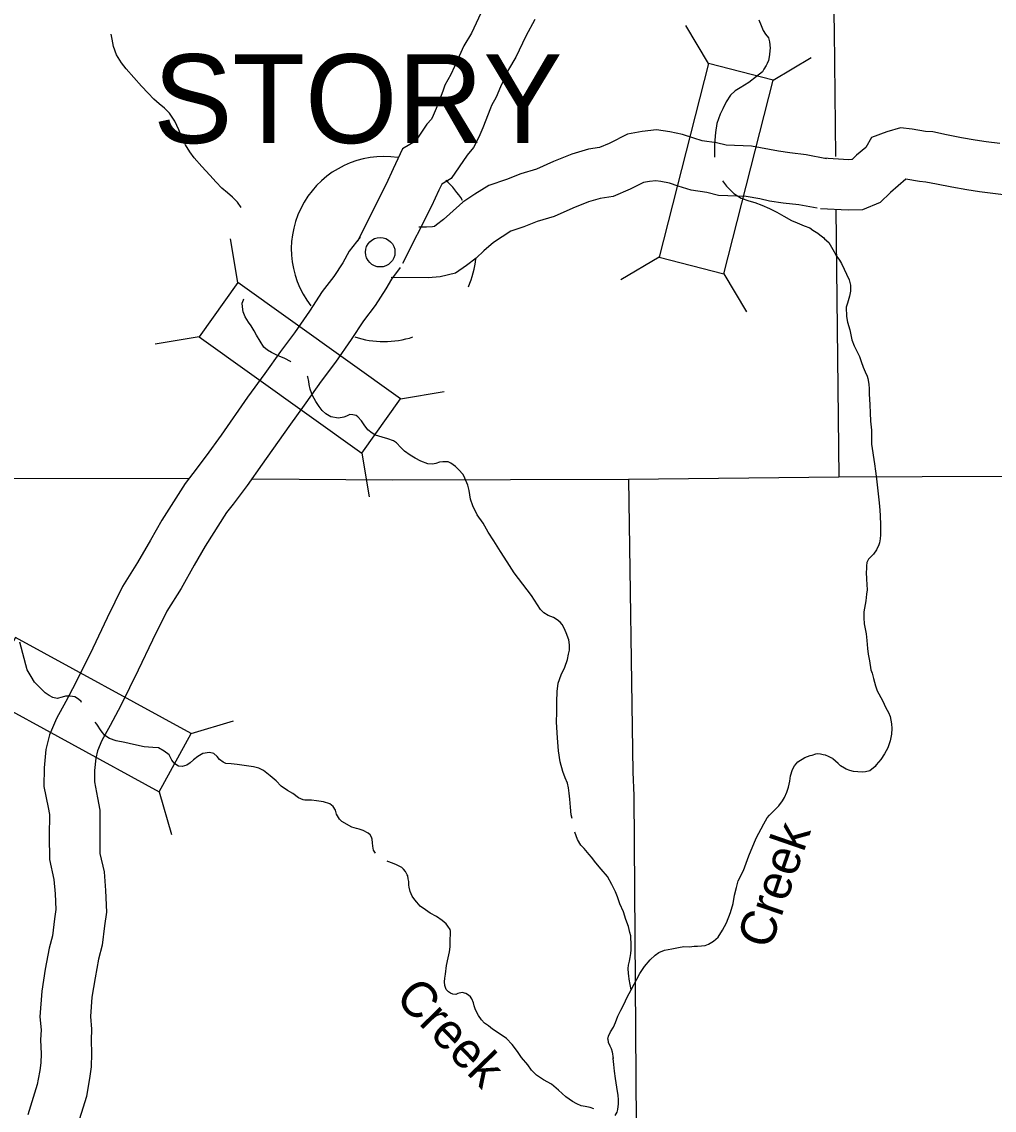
# Model space of a CAD drawing. Extents: x -492261 to -432772, y 1441225 to 1452922.
# Drawn here: x -461668.9 to -461524.4, y 1452531.8 to 1452693.5 of the extents above; entities that cross this region are included whole.
import ezdxf

# ---------------------------------------------------------------- set-up
doc = ezdxf.new("R2010")
doc.units = 0
doc.layers.add('Default', color=7, linetype='Continuous')

msp = doc.modelspace()

# ---------------------------------------------------------------- linework, layer by layer
at = {"layer": 'Default'}
for p, q in [((-461566.84, 1452687.31), (-461570.21, 1452692.99)), ((-461557.25, 1452684.87), (-461551.57, 1452688.24)), ((-461636.77, 1452654.76), (-461637.85, 1452661.27)), ((-461574.18, 1452658.53), (-461579.85, 1452655.16)), ((-461564.58, 1452656.09), (-461561.21, 1452650.41)), ((-461642.53, 1452646.7), (-461649.04, 1452645.62)), ((-461612.61, 1452637.49), (-461606.1, 1452638.57)), ((-461618.36, 1452629.43), (-461617.28, 1452622.92)), ((-461643.72, 1452587.77), (-461637.39, 1452589.63)), ((-461648.47, 1452579.09), (-461646.62, 1452572.75))]:
    msp.add_line(p, q, dxfattribs=at)
for points in [[(-461550.08, 1452785.22), (-461549.49, 1452758.75), (-461548.18, 1452692.12), (-461547.99, 1452673.5)], [(-461600.65, 1452694.79), (-461602.06, 1452691.86), (-461603.2, 1452689.97), (-461603.9, 1452688.42), (-461604.58, 1452686.88), (-461605.11, 1452685.69), (-461606.01, 1452684.09), (-461606.29, 1452683.22), (-461607.3, 1452680.63), (-461607.75, 1452679.58), (-461608.01, 1452679.07), (-461608.69, 1452678.29), (-461610.35, 1452675.81), (-461612.29, 1452674.66), (-461613.67, 1452671.69), (-461614.75, 1452669.41), (-461618.99, 1452660.94)], [(-461592.65, 1452693.85), (-461593.96, 1452691.4), (-461595.45, 1452688.28), (-461596.56, 1452686.46), (-461597.06, 1452685.36), (-461597.73, 1452683.84), (-461598.4, 1452682.33), (-461599.1, 1452681.08), (-461599.22, 1452680.7), (-461600.36, 1452677.79), (-461600.96, 1452676.39), (-461601.75, 1452674.84), (-461602.72, 1452673.72), (-461605.06, 1452670.24), (-461606.47, 1452669.4), (-461606.89, 1452668.5), (-461608.01, 1452666.13), (-461612.28, 1452657.59)], [(-461559.35, 1452693.8), (-461559.02, 1452692.98), (-461558.74, 1452692.25), (-461558.36, 1452691.68), (-461557.95, 1452691.16), (-461557.77, 1452690.54), (-461557.69, 1452689.59), (-461557.71, 1452689.24), (-461557.78, 1452688.61), (-461557.94, 1452687.76), (-461558.11, 1452687.33), (-461558.26, 1452687.03), (-461558.6, 1452686.47), (-461558.82, 1452686.1), (-461559.71, 1452685.38), (-461560.83, 1452684.52), (-461562.14, 1452683.71), (-461562.89, 1452683.27), (-461563.58, 1452682.64), (-461564.24, 1452681.63), (-461564.73, 1452680.57), (-461565.09, 1452679.79), (-461565.6, 1452678.43), (-461565.81, 1452677.08), (-461565.88, 1452675.95), (-461565.95, 1452675.33), (-461565.96, 1452674.53), (-461565.95, 1452673.65), (-461565.94, 1452673.4)], [(-461644.56, 1452675.24), (-461645.03, 1452676.21), (-461645.52, 1452677.45), (-461646.15, 1452678.77), (-461646.94, 1452679.94), (-461647.67, 1452680.71), (-461648.45, 1452681.32), (-461649.26, 1452682.04), (-461650.11, 1452682.91), (-461651.07, 1452683.97), (-461652.23, 1452685.26), (-461653.37, 1452686.55), (-461654.03, 1452687.42), (-461654.79, 1452688.61), (-461655.23, 1452689.88), (-461655.46, 1452690.96), (-461655.58, 1452691.67)], [(-461549.32, 1452673.18), (-461552.31, 1452673.74), (-461554.75, 1452674.03), (-461556.42, 1452674.28), (-461557.78, 1452674.57), (-461560.44, 1452675.02), (-461564.23, 1452675.19), (-461565.64, 1452675.55), (-461567.76, 1452675.84), (-461569.02, 1452676.23), (-461570.69, 1452676.79), (-461572.59, 1452677.19), (-461574.59, 1452677.48), (-461576.69, 1452677.21), (-461578.87, 1452676.85), (-461581.61, 1452675.45), (-461583.05, 1452674.86), (-461584.66, 1452674.61), (-461587.16, 1452673.83), (-461589.88, 1452672.75), (-461592.38, 1452671.64), (-461594.72, 1452670.94), (-461596.87, 1452670.11), (-461599.49, 1452669.19), (-461601.55, 1452667.89), (-461603.36, 1452666.7), (-461605.28, 1452665), (-461606.19, 1452664.14), (-461607.23, 1452663.37), (-461607.57, 1452663.12), (-461607.86, 1452663.06), (-461608.75, 1452662.99), (-461609.87, 1452662.99)], [(-461523.56, 1452675.44), (-461525.6, 1452675.69), (-461527.24, 1452675.93), (-461529.27, 1452676.3), (-461531.5, 1452676.75), (-461533.5, 1452677.16), (-461534.6, 1452677.24), (-461536.6, 1452677.56), (-461538.3, 1452677.77), (-461540.36, 1452677.17), (-461542.62, 1452676.35), (-461543.49, 1452674.87), (-461544.85, 1452673.69), (-461545.51, 1452673.07), (-461545.57, 1452673.05), (-461546.02, 1452673.03), (-461549.81, 1452673.24)], [(-461636.29, 1452665.95), (-461636.81, 1452666.71), (-461637.54, 1452667.48), (-461638.32, 1452668.1), (-461639.12, 1452668.81), (-461639.98, 1452669.68), (-461640.94, 1452670.75), (-461642.1, 1452672.03), (-461643.24, 1452673.32), (-461643.9, 1452674.19), (-461644.56, 1452675.24)], [(-461550.71, 1452665.81), (-461553.44, 1452666.32), (-461555.74, 1452666.59), (-461557.76, 1452666.89), (-461559.2, 1452667.2), (-461561.24, 1452667.55), (-461565.34, 1452667.73), (-461567.07, 1452668.18), (-461569.4, 1452668.49), (-461571.33, 1452669.1), (-461572.65, 1452669.54), (-461573.9, 1452669.8), (-461574.65, 1452669.91), (-461575.6, 1452669.78), (-461576.51, 1452669.64), (-461578.47, 1452668.64), (-461581.02, 1452667.58), (-461582.96, 1452667.28), (-461584.66, 1452666.75), (-461586.98, 1452665.84), (-461589.77, 1452664.59), (-461592.29, 1452663.84), (-461594.28, 1452663.07), (-461596.21, 1452662.39), (-461597.49, 1452661.59), (-461598.78, 1452660.73), (-461600.21, 1452659.47), (-461601.35, 1452658.39), (-461602.81, 1452657.31), (-461604.41, 1452656.15), (-461606.72, 1452655.62), (-461608.48, 1452655.49), (-461613.97, 1452655.51)], [(-461522.99, 1452667.82), (-461526.6, 1452668.25), (-461528.46, 1452668.53), (-461530.68, 1452668.93), (-461532.99, 1452669.4), (-461534.54, 1452669.71), (-461535.49, 1452669.79), (-461537.53, 1452670.12), (-461539.81, 1452668.14), (-461541.36, 1452666.67), (-461543.96, 1452665.6), (-461546.1, 1452665.52), (-461550.22, 1452665.75)], [(-461564.74, 1452669.87), (-461564.18, 1452669.09), (-461563.08, 1452668.03), (-461562, 1452667.34), (-461560.87, 1452666.92), (-461559.94, 1452666.66), (-461558.92, 1452666.3), (-461557.79, 1452665.78), (-461556.71, 1452665.22), (-461555.63, 1452664.63), (-461554.5, 1452664.02), (-461553.65, 1452663.63), (-461552.62, 1452663.21), (-461551.77, 1452662.9), (-461551.34, 1452662.58), (-461550.59, 1452662.09), (-461550.29, 1452661.89), (-461550.08, 1452661.74), (-461549.73, 1452661.44), (-461549.61, 1452661.25)], [(-461547.91, 1452665.61), (-461547.5, 1452625.85)], [(-461618.61, 1452661.54), (-461620.22, 1452659.43), (-461621.19, 1452657.71), (-461622.5, 1452655.69), (-461624.22, 1452653.43), (-461626.14, 1452650.53), (-461628.35, 1452647.32), (-461630.43, 1452644.54), (-461632.78, 1452641.25), (-461635.31, 1452637.72), (-461639.26, 1452632.11), (-461641.46, 1452629.02), (-461643.43, 1452626.39), (-461644.57, 1452624.93), (-461648.06, 1452619.47), (-461649.76, 1452616.48), (-461651.65, 1452613.17), (-461653.88, 1452609.6), (-461656.17, 1452604.93), (-461658.32, 1452600.45), (-461660.85, 1452595.33), (-461662.33, 1452592.5), (-461663.71, 1452589.99), (-461664.74, 1452587.55), (-461665.28, 1452585.39), (-461665.55, 1452582.66), (-461665.59, 1452579.87), (-461664.97, 1452576.78), (-461664.76, 1452575.71), (-461664.79, 1452572.55), (-461664.73, 1452569.05), (-461664.09, 1452566.08), (-461663.91, 1452563.93), (-461663.8, 1452561.59), (-461664.01, 1452560.22), (-461664.32, 1452557.71), (-461664.81, 1452555.84), (-461665.37, 1452552.73), (-461665.91, 1452549.44), (-461666.17, 1452545.67), (-461666.01, 1452543.71), (-461666.09, 1452542.23), (-461666.01, 1452540.14), (-461666.03, 1452538.8), (-461666.19, 1452537.68), (-461666.43, 1452536.38), (-461666.57, 1452535.57), (-461667.96, 1452531.08)], [(-461549.61, 1452661.25), (-461548.95, 1452660.73), (-461548.18, 1452659.35), (-461547.92, 1452658.83), (-461547.4, 1452658.11), (-461547.08, 1452657.62), (-461546.66, 1452656.76), (-461546.34, 1452656.01), (-461545.96, 1452655.2), (-461545.74, 1452654.4), (-461545.74, 1452653.47), (-461545.89, 1452652.77), (-461546.19, 1452651.73), (-461546.37, 1452651.1), (-461546.35, 1452649.74), (-461546.18, 1452648.9), (-461545.82, 1452647.73), (-461545.53, 1452646.28), (-461545.2, 1452645.39), (-461544.4, 1452643.78), (-461544.16, 1452643.06), (-461543.86, 1452642.22), (-461543.56, 1452641.5), (-461543.27, 1452640.85), (-461543.16, 1452640.53), (-461543.01, 1452639.66), (-461542.99, 1452638.96), (-461542.99, 1452638.23), (-461542.89, 1452636.6), (-461542.83, 1452635.4), (-461542.75, 1452634.18), (-461542.61, 1452632.83), (-461542.63, 1452631.85), (-461542.62, 1452630.74), (-461542.19, 1452627.82), (-461542.03, 1452626.72), (-461541.87, 1452625.6), (-461541.71, 1452624.28), (-461541.6, 1452622.92), (-461541.47, 1452622.03), (-461541.39, 1452620.95), (-461541.32, 1452620.12), (-461541.3, 1452618.77), (-461541.28, 1452617.29), (-461541.34, 1452616.69), (-461541.45, 1452616.11), (-461541.54, 1452615.81), (-461541.87, 1452615.04), (-461542.32, 1452614.43), (-461542.64, 1452614.12), (-461543.05, 1452613.68), (-461543.34, 1452613.15), (-461543.37, 1452612.67), (-461543.39, 1452612.22), (-461543.42, 1452611.72), (-461543.37, 1452610.71), (-461543.34, 1452609.89), (-461543.29, 1452609.09), (-461543.35, 1452608.48), (-461543.47, 1452607.48), (-461543.75, 1452605.86), (-461543.75, 1452604.96), (-461543.7, 1452604.06), (-461543.43, 1452602.59), (-461543.33, 1452601.56), (-461543.22, 1452600.41), (-461543.14, 1452599.56), (-461542.94, 1452598.54), (-461542.7, 1452597.22), (-461542.53, 1452596.7), (-461542.31, 1452595.93), (-461542.03, 1452594.86), (-461541.76, 1452594.09), (-461540.99, 1452592.68), (-461540.49, 1452591.59), (-461540.11, 1452590.9), (-461539.87, 1452590.3), (-461539.73, 1452589.73), (-461539.67, 1452589.21), (-461539.62, 1452588.48), (-461539.67, 1452587.65), (-461539.87, 1452586.69), (-461540.21, 1452585.61), (-461540.69, 1452584.74), (-461541.26, 1452583.87), (-461541.91, 1452583.12), (-461542.08, 1452582.84), (-461542.89, 1452582.22), (-461543.53, 1452582.05), (-461543.93, 1452581.99), (-461544.66, 1452582.04), (-461545.31, 1452582.13), (-461545.84, 1452582.24), (-461546.37, 1452582.47), (-461546.63, 1452582.62), (-461547.21, 1452582.95), (-461547.6, 1452583.32), (-461548.35, 1452583.99)], [(-461612.65, 1452656.99), (-461613.94, 1452655.3), (-461614.77, 1452653.82), (-461616.36, 1452651.38), (-461618.09, 1452649.09), (-461619.92, 1452646.33), (-461622.26, 1452642.94), (-461624.38, 1452640.11), (-461626.68, 1452636.89), (-461629.2, 1452633.37), (-461633.14, 1452627.77), (-461635.4, 1452624.6), (-461637.47, 1452621.84), (-461638.44, 1452620.59), (-461641.64, 1452615.59), (-461643.24, 1452612.77), (-461645.21, 1452609.33), (-461647.32, 1452605.95), (-461649.43, 1452601.65), (-461651.58, 1452597.17), (-461654.16, 1452591.93), (-461655.72, 1452588.96), (-461656.95, 1452586.72), (-461657.61, 1452585.16), (-461657.87, 1452584.11), (-461658.06, 1452582.24), (-461658.08, 1452580.57), (-461657.6, 1452578.21), (-461657.26, 1452576.38), (-461657.29, 1452572.58), (-461657.25, 1452569.92), (-461656.65, 1452567.19), (-461656.43, 1452564.42), (-461656.27, 1452561.19), (-461656.58, 1452559.18), (-461656.93, 1452556.29), (-461657.49, 1452554.21), (-461657.98, 1452551.46), (-461658.45, 1452548.58), (-461658.65, 1452545.7), (-461658.5, 1452543.81), (-461658.58, 1452542.18), (-461658.51, 1452540.22), (-461658.54, 1452538.21), (-461658.79, 1452536.47), (-461659.05, 1452535.07), (-461659.26, 1452533.83), (-461660.82, 1452528.76)], [(-461628.89, 1452643), (-461628.94, 1452643.03), (-461629.79, 1452643.47), (-461630.89, 1452643.95), (-461631.77, 1452644.39), (-461632.37, 1452644.71), (-461632.9, 1452645.16), (-461633.99, 1452646.95), (-461634.35, 1452647.62), (-461634.78, 1452648.34), (-461635.19, 1452648.91), (-461635.67, 1452649.68), (-461635.98, 1452650.43), (-461636.09, 1452651.18), (-461636.14, 1452651.7), (-461635.95, 1452652.21), (-461635.89, 1452652.34)], [(-461618.92, 1452634.83), (-461619.2, 1452635), (-461619.67, 1452635.12), (-461620.15, 1452635.17), (-461620.62, 1452634.93), (-461621.04, 1452634.75), (-461621.79, 1452634.62), (-461622.94, 1452634.83), (-461623.69, 1452635.28), (-461624.25, 1452635.77), (-461624.7, 1452636.37), (-461625.18, 1452637.09), (-461625.67, 1452638.01), (-461626, 1452638.93), (-461626.18, 1452639.63), (-461626.24, 1452640.05), (-461626.39, 1452640.75), (-461626.46, 1452640.88)], [(-461587.12, 1452575.1), (-461587.22, 1452575.67), (-461587.33, 1452576.82), (-461587.46, 1452578.02), (-461587.52, 1452578.89), (-461587.63, 1452579.69), (-461587.79, 1452580.39), (-461588.12, 1452581.19), (-461588.48, 1452582.11), (-461588.89, 1452583.53), (-461589.11, 1452585.16), (-461589.28, 1452587.11), (-461589.41, 1452589.46), (-461589.35, 1452590.91), (-461589.36, 1452592.46), (-461589.3, 1452594.02), (-461589.17, 1452595.24), (-461588.71, 1452596.5), (-461588.19, 1452597.63), (-461587.81, 1452598.74), (-461587.64, 1452599.54), (-461587.5, 1452600.14), (-461587.48, 1452600.92), (-461587.61, 1452601.69), (-461588, 1452602.74), (-461588.3, 1452603.41), (-461588.58, 1452603.94), (-461588.89, 1452604.31), (-461589.34, 1452604.63), (-461589.89, 1452605), (-461590.67, 1452605.31), (-461591.3, 1452605.71), (-461591.8, 1452606.18), (-461593.14, 1452608.26), (-461595.09, 1452610.77), (-461595.72, 1452611.64), (-461596.74, 1452613.25), (-461597.73, 1452614.8), (-461598.74, 1452616.41), (-461599.58, 1452617.7), (-461600.34, 1452619), (-461601.2, 1452620.26), (-461601.84, 1452621.61), (-461602.18, 1452622.6), (-461602.41, 1452623.88), (-461602.62, 1452624.65), (-461603.03, 1452625.7), (-461603.31, 1452626.25), (-461603.97, 1452627.01), (-461604.42, 1452627.43), (-461605.1, 1452627.93), (-461605.53, 1452628.12), (-461606.33, 1452628.14), (-461606.8, 1452628.06), (-461607.35, 1452627.9), (-461607.87, 1452627.8), (-461608.54, 1452627.84), (-461609.6, 1452628.25), (-461610.42, 1452628.67), (-461611.18, 1452629.13), (-461612.03, 1452629.7), (-461612.56, 1452630.27), (-461613.17, 1452630.94), (-461613.65, 1452631.26), (-461614.5, 1452631.55), (-461615.3, 1452631.82), (-461616.32, 1452632.11), (-461616.83, 1452632.4), (-461617.43, 1452632.89), (-461617.99, 1452633.64), (-461618.37, 1452634.21), (-461618.92, 1452634.83)], [(-461180.71, 1452630), (-461216.81, 1452629.69), (-461246.34, 1452629.3), (-461283.13, 1452628.54), (-461313.29, 1452627.95), (-461349.25, 1452627.74), (-461379.13, 1452627.62), (-461415.86, 1452627.26), (-461444.72, 1452626.69), (-461481.66, 1452626.08), (-461510.36, 1452625.98), (-461547.5, 1452625.85)], [(-461644.11, 1452625.59), (-461644.17, 1452625.59), (-461679.88, 1452625.65), (-461709.52, 1452625.91), (-461746.15, 1452626.19), (-461776.34, 1452626.27), (-461811.87, 1452626.66), (-461842.06, 1452626.62), (-461878.66, 1452626.85), (-461908.95, 1452626.91), (-461914.56, 1452626.93)], [(-461547.5, 1452625.85), (-461578.75, 1452625.52), (-461613.78, 1452625.43), (-461634.58, 1452625.54)], [(-461578.75, 1452625.52), (-461578.06, 1452582), (-461577.93, 1452578.52), (-461577.48, 1452515.76), (-461577.51, 1452512.25), (-461577.95, 1452449.22), (-461577.85, 1452446.09), (-461578.93, 1452374.81)], [(-461659.97, 1452592.37), (-461660.03, 1452592.49), (-461660.43, 1452592.86), (-461660.96, 1452593.23), (-461661.66, 1452593.32), (-461662.38, 1452593.29), (-461662.88, 1452593.16), (-461663.62, 1452592.95), (-461664.25, 1452593.12), (-461664.8, 1452593.38), (-461665.38, 1452593.78), (-461665.83, 1452594.25), (-461666.97, 1452595.39), (-461667.48, 1452596.23), (-461668.06, 1452597.23), (-461669.15, 1452601.32)], [(-461625.81, 1452577.86), (-461626.34, 1452577.85), (-461626.81, 1452577.87), (-461627.06, 1452577.89), (-461627.76, 1452578.21), (-461628.62, 1452578.85), (-461629.37, 1452579.29), (-461630.33, 1452579.91), (-461631.08, 1452580.7), (-461631.97, 1452581.47), (-461632.95, 1452582.26), (-461633.65, 1452582.6), (-461634.45, 1452582.79), (-461635.12, 1452582.91), (-461636.87, 1452583.16), (-461637.77, 1452583.23), (-461638.55, 1452583.32), (-461638.97, 1452583.52), (-461639.48, 1452583.89), (-461639.86, 1452584.33), (-461640.31, 1452584.78), (-461640.98, 1452584.92), (-461641.96, 1452584.76), (-461642.7, 1452584.32), (-461643.34, 1452583.82), (-461643.86, 1452583.39), (-461644.33, 1452583.05), (-461645.03, 1452582.87), (-461645.58, 1452582.92), (-461646.11, 1452583.23), (-461646.56, 1452583.8), (-461646.99, 1452584.58), (-461647.7, 1452585.14), (-461648.53, 1452585.61), (-461649.4, 1452585.67), (-461650.7, 1452585.79), (-461652.28, 1452586.14), (-461653.58, 1452586.4), (-461654.83, 1452586.66), (-461655.83, 1452587), (-461656.53, 1452587.47), (-461657.09, 1452588.14), (-461657.72, 1452589.16), (-461657.94, 1452589.43)], [(-461570.49, 1452556.08), (-461569.67, 1452556.07), (-461568.97, 1452556.15), (-461568.47, 1452556.16), (-461567.9, 1452556.19), (-461567.33, 1452556.27), (-461566.83, 1452556.43), (-461566.08, 1452556.89), (-461565.42, 1452557.47), (-461564.75, 1452558.53), (-461564.19, 1452559.63), (-461563.56, 1452561.14), (-461563.2, 1452562.47), (-461562.96, 1452563.73), (-461562.7, 1452564.88), (-461562.41, 1452565.86), (-461561.65, 1452567.4), (-461560.85, 1452569.58), (-461559.76, 1452572.2), (-461558.63, 1452574.34), (-461558.14, 1452575.2), (-461557.77, 1452575.63), (-461556.98, 1452576.39), (-461556.41, 1452576.99), (-461555.87, 1452577.73), (-461555.53, 1452578.26), (-461555.19, 1452579.06), (-461554.97, 1452579.76), (-461554.78, 1452580.67), (-461554.66, 1452581.47), (-461554.35, 1452582.4), (-461554.08, 1452582.93), (-461553.56, 1452583.56), (-461552.52, 1452584.2), (-461551.75, 1452584.48), (-461551.45, 1452584.56), (-461550.9, 1452584.72), (-461550.58, 1452584.77), (-461550.21, 1452584.72), (-461549.81, 1452584.65), (-461549.53, 1452584.61), (-461549.08, 1452584.39), (-461548.88, 1452584.29), (-461548.58, 1452584.14), (-461548.43, 1452584.07), (-461548.35, 1452583.99)], [(-461616.33, 1452569.95), (-461616.6, 1452570.43), (-461616.71, 1452571.03), (-461616.77, 1452571.53), (-461616.82, 1452572.03), (-461616.92, 1452572.35), (-461617.13, 1452572.7), (-461617.4, 1452572.95), (-461618.13, 1452573.34), (-461618.73, 1452573.53), (-461619.16, 1452573.65), (-461619.81, 1452573.85), (-461621.31, 1452574.66), (-461621.67, 1452575.03), (-461622.1, 1452575.77), (-461622.26, 1452576.35), (-461622.59, 1452576.92), (-461623.11, 1452577.31), (-461624.04, 1452577.58), (-461625.09, 1452577.74), (-461625.81, 1452577.86)], [(-461578.34, 1452549.66), (-461578.63, 1452551.24), (-461578.68, 1452551.74), (-461578.74, 1452552.11), (-461578.79, 1452552.81), (-461578.75, 1452553.31), (-461578.58, 1452553.91), (-461578.46, 1452554.47), (-461578.39, 1452555.04), (-461578.32, 1452555.59), (-461578.31, 1452556.27), (-461578.39, 1452557.7), (-461578.52, 1452558.2), (-461578.73, 1452559.07), (-461579.12, 1452560.09), (-461579.46, 1452561.26), (-461580.02, 1452562.46), (-461580.38, 1452563.46), (-461580.68, 1452564.23), (-461581.19, 1452565.3), (-461581.85, 1452566.49), (-461582.81, 1452567.61), (-461583.57, 1452568.53), (-461584.23, 1452569.39), (-461584.56, 1452569.77), (-461585.32, 1452570.68), (-461585.8, 1452571.15), (-461586.3, 1452572.02), (-461586.71, 1452573.08)], [(-461583.88, 1452531.99), (-461584.42, 1452532.15), (-461585.17, 1452532.31), (-461585.77, 1452532.43), (-461586.42, 1452532.73), (-461587.07, 1452533.09), (-461588.03, 1452533.78), (-461589.11, 1452534.77), (-461590.19, 1452535.64), (-461591.35, 1452536.27), (-461592.4, 1452536.96), (-461593.13, 1452537.71), (-461593.67, 1452538.5), (-461594.6, 1452539.62), (-461595.21, 1452540.49), (-461596.02, 1452541.55), (-461596.87, 1452542.42), (-461598.11, 1452543.26), (-461598.94, 1452543.82), (-461599.54, 1452544.32), (-461600.12, 1452544.73), (-461600.57, 1452545.21), (-461601.03, 1452545.83), (-461601.26, 1452546.27), (-461601.49, 1452546.82), (-461601.67, 1452547.3), (-461601.77, 1452547.74), (-461602, 1452548.32), (-461602.2, 1452548.64), (-461602.51, 1452548.89), (-461602.91, 1452549.13), (-461603.46, 1452549.25), (-461604.08, 1452549.1), (-461604.4, 1452548.99), (-461604.83, 1452549.04), (-461605.15, 1452549.18), (-461605.48, 1452549.38), (-461605.81, 1452549.7), (-461606.01, 1452550.32), (-461606.07, 1452550.87), (-461606, 1452551.38), (-461605.93, 1452552), (-461605.77, 1452553.28), (-461605.51, 1452554.44), (-461605.32, 1452555.31), (-461605.23, 1452556.04), (-461605.24, 1452557.22), (-461605.17, 1452557.82), (-461605.15, 1452558.39), (-461605.23, 1452558.64), (-461605.56, 1452559.12), (-461605.84, 1452559.49), (-461606.42, 1452559.98), (-461607.27, 1452560.55), (-461608.17, 1452561.04), (-461608.88, 1452561.53), (-461609.66, 1452562.12), (-461610.19, 1452562.67), (-461610.49, 1452563.04), (-461610.87, 1452563.59), (-461611.15, 1452564.26), (-461611.33, 1452564.93), (-461611.36, 1452565.21), (-461611.37, 1452565.76), (-461611.44, 1452566.16), (-461611.52, 1452566.58), (-461611.6, 1452566.73), (-461611.88, 1452567.25), (-461612.13, 1452567.6), (-461612.41, 1452567.85), (-461613.19, 1452568.26), (-461613.79, 1452568.51), (-461614.47, 1452568.73), (-461614.56, 1452568.76)], [(-461581.78, 1452542.32), (-461581.71, 1452542.77), (-461581.39, 1452543.4), (-461580.97, 1452544.13), (-461580.66, 1452544.83), (-461580.29, 1452545.74), (-461579.85, 1452546.64), (-461579.41, 1452547.5), (-461579.17, 1452548.05), (-461578.95, 1452548.48), (-461578.61, 1452549.13), (-461578.34, 1452549.66), (-461577.04, 1452552.08), (-461576.35, 1452553.11), (-461575.49, 1452554.13), (-461574.77, 1452554.81), (-461574.23, 1452555.19), (-461573.38, 1452555.55), (-461572.31, 1452555.74), (-461571.32, 1452555.97), (-461570.49, 1452556.08)], [(-461581.78, 1452542.32), (-461581.74, 1452541.86), (-461581.48, 1452541.32), (-461581.29, 1452540.93), (-461581.16, 1452540.45), (-461581, 1452539.46)], [(-461580.25, 1452533.97), (-461580.44, 1452535.22), (-461580.65, 1452536.46), (-461580.81, 1452537.56), (-461580.92, 1452538.56), (-461581, 1452539.46), (-461581.01, 1452539.58)], [(-461580.69, 1452530.97), (-461580.42, 1452531.47), (-461580.31, 1452531.88), (-461580.22, 1452532.71), (-461580.2, 1452533.38), (-461580.25, 1452533.97)]]:
    msp.add_lwpolyline(points, dxfattribs=at)
for points in [[(-461564.58, 1452656.09), (-461557.25, 1452684.87), (-461566.84, 1452687.31), (-461574.18, 1452658.53)], [(-461642.53, 1452646.7), (-461618.36, 1452629.43), (-461612.61, 1452637.49), (-461636.77, 1452654.76)], [(-461674.53, 1452593.34), (-461648.47, 1452579.09), (-461643.72, 1452587.77), (-461669.78, 1452602.02)]]:
    msp.add_lwpolyline(points, close=True, dxfattribs=at)
msp.add_circle((-461615.61, 1452659.28), 2.19, dxfattribs=at)
for start, end in [(81.3674, 217.8504), (31.7223, 47.9759), (336.012, 354.2056), (251.6555, 288.2794)]:
    msp.add_arc((-461615.07, 1452659.75), 13.75, start, end, dxfattribs=at)

# ---------------------------------------------------------------- texts
msp.add_text('STORY', height=13.2, dxfattribs=at).set_placement((-461649.34, 1452675.5))
for rotation, p in [(71, (-461557.71, 1452555.52)), (314, (-461613.57, 1452548.31))]:
    msp.add_text('Creek', height=5.28, rotation=rotation, dxfattribs=at).set_placement(p)

doc.saveas('drawing.dxf')
